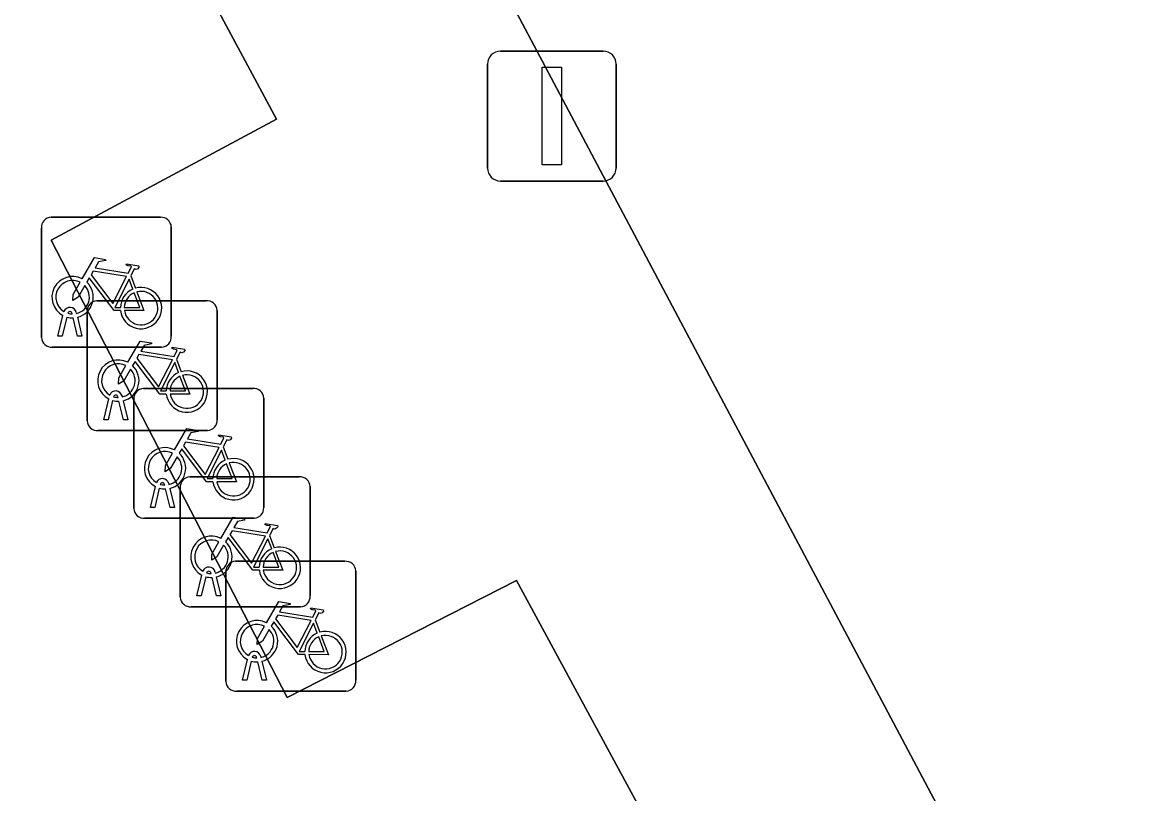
# Model space of a CAD drawing. Extents: x 162879 to 165540, y 384011 to 385181.
# Drawn here: x 163057.71 to 163066.22, y 384164.04 to 384169.98 of the extents above; entities that cross this region are included whole.
import ezdxf

# ---------------------------------------------------------------- set-up
doc = ezdxf.new("R2010")
doc.units = 0
for name, color, linetype in [('IMGEO_Fietsenrek', 7, 'Continuous'), ('IMGEO_Groenvoorziening', 7, 'Continuous'), ('IMGEO_Lichtmast', 7, 'Continuous'), ('IMGEO_Rijbaan_lokaal_open', 7, 'Continuous')]:
    doc.layers.add(name, color=color, linetype=linetype)

msp = doc.modelspace()

# ---------------------------------------------------------------- linework, layer by layer
at = {"layer": 'IMGEO_Fietsenrek'}
for p, q in [((163057.9339, 384168.4775), (163058.7748, 384168.4775)), ((163058.7748, 384168.4775), (163057.9339, 384168.4775)), ((163057.8595, 384167.5529), (163057.8595, 384168.3938)), ((163057.8595, 384168.3938), (163057.8595, 384167.5529)), ((163058.8585, 384168.4031), (163058.8585, 384167.5622)), ((163058.8585, 384167.5622), (163058.8585, 384168.4031)), ((163058.5462, 384168.0272), (163058.5825, 384167.932)), ((163058.2859, 384167.8355), (163059.1268, 384167.8355)), ((163059.1268, 384167.8355), (163058.2859, 384167.8355)), ((163057.9865, 384167.5623), (163058.0248, 384167.7223)), ((163058.0552, 384167.7101), (163058.0199, 384167.5623)), ((163058.0969, 384167.7339), (163058.0959, 384167.7382)), ((163058.138, 384167.5623), (163058.1041, 384167.704)), ((163058.1276, 384167.7454), (163058.1294, 384167.7375)), ((163058.1364, 384167.7083), (163058.1714, 384167.5623)), ((163058.2115, 384166.9109), (163058.2115, 384167.7518)), ((163058.2115, 384167.7518), (163058.2115, 384166.9109)), ((163059.2105, 384167.7611), (163059.2105, 384166.9202)), ((163059.2105, 384166.9202), (163059.2105, 384167.7611)), ((163058.0199, 384167.5623), (163057.9865, 384167.5623)), ((163058.1714, 384167.5623), (163058.138, 384167.5623)), ((163058.7841, 384167.4785), (163057.9432, 384167.4785)), ((163057.9432, 384167.4785), (163058.7841, 384167.4785)), ((163058.8982, 384167.3852), (163058.9345, 384167.29)), ((163058.4489, 384167.0919), (163058.4479, 384167.0962)), ((163058.4796, 384167.1034), (163058.4814, 384167.0955)), ((163058.6449, 384167.1615), (163059.4858, 384167.1615)), ((163059.4858, 384167.1615), (163058.6449, 384167.1615)), ((163059.5695, 384167.0871), (163059.5695, 384166.2462)), ((163059.5695, 384166.2462), (163059.5695, 384167.0871)), ((163058.3385, 384166.9203), (163058.3768, 384167.0803)), ((163058.4072, 384167.0681), (163058.3719, 384166.9203)), ((163058.49, 384166.9203), (163058.4561, 384167.062)), ((163058.4884, 384167.0663), (163058.5234, 384166.9203)), ((163058.5705, 384166.2369), (163058.5705, 384167.0778)), ((163058.5705, 384167.0778), (163058.5705, 384166.2369)), ((163058.3719, 384166.9203), (163058.3385, 384166.9203)), ((163058.5234, 384166.9203), (163058.49, 384166.9203)), ((163059.1361, 384166.8365), (163058.2952, 384166.8365)), ((163058.2952, 384166.8365), (163059.1361, 384166.8365)), ((163059.2572, 384166.7112), (163059.2935, 384166.616)), ((163058.6975, 384166.2463), (163058.7358, 384166.4063)), ((163058.8079, 384166.4179), (163058.8069, 384166.4222)), ((163058.8386, 384166.4294), (163058.8404, 384166.4215)), ((163059.0019, 384166.4805), (163059.8428, 384166.4805)), ((163059.8428, 384166.4805), (163059.0019, 384166.4805)), ((163059.9265, 384166.4061), (163059.9265, 384165.5652)), ((163059.9265, 384165.5652), (163059.9265, 384166.4061)), ((163058.7662, 384166.3941), (163058.7309, 384166.2463)), ((163058.849, 384166.2463), (163058.8151, 384166.388)), ((163058.8474, 384166.3923), (163058.8824, 384166.2463)), ((163058.9275, 384165.5559), (163058.9275, 384166.3968)), ((163058.9275, 384166.3968), (163058.9275, 384165.5559)), ((163058.7309, 384166.2463), (163058.6975, 384166.2463)), ((163058.8824, 384166.2463), (163058.849, 384166.2463)), ((163059.4951, 384166.1625), (163058.6542, 384166.1625)), ((163058.6542, 384166.1625), (163059.4951, 384166.1625)), ((163059.6142, 384166.0302), (163059.6505, 384165.935)), ((163059.3529, 384165.8315), (163060.1938, 384165.8315)), ((163060.1938, 384165.8315), (163059.3529, 384165.8315)), ((163059.0545, 384165.5653), (163059.0928, 384165.7253)), ((163059.1649, 384165.7369), (163059.1639, 384165.7412)), ((163059.1956, 384165.7484), (163059.1974, 384165.7405)), ((163059.2785, 384164.9069), (163059.2785, 384165.7478)), ((163059.2785, 384165.7478), (163059.2785, 384164.9069)), ((163060.2775, 384165.7571), (163060.2775, 384164.9162)), ((163060.2775, 384164.9162), (163060.2775, 384165.7571)), ((163059.1232, 384165.7131), (163059.0879, 384165.5653)), ((163059.206, 384165.5653), (163059.1721, 384165.707)), ((163059.2044, 384165.7113), (163059.2394, 384165.5653)), ((163059.0879, 384165.5653), (163059.0545, 384165.5653)), ((163059.2394, 384165.5653), (163059.206, 384165.5653)), ((163059.8521, 384165.4815), (163059.0112, 384165.4815)), ((163059.0112, 384165.4815), (163059.8521, 384165.4815)), ((163059.9652, 384165.3812), (163060.0015, 384165.286)), ((163059.4055, 384164.9163), (163059.4438, 384165.0763)), ((163059.4742, 384165.0641), (163059.4389, 384164.9163)), ((163059.5159, 384165.0879), (163059.5149, 384165.0922)), ((163059.557, 384164.9163), (163059.5231, 384165.058)), ((163059.5466, 384165.0994), (163059.5484, 384165.0915)), ((163059.5554, 384165.0623), (163059.5904, 384164.9163)), ((163059.4389, 384164.9163), (163059.4055, 384164.9163)), ((163059.5904, 384164.9163), (163059.557, 384164.9163)), ((163060.2031, 384164.8325), (163059.3622, 384164.8325)), ((163059.3622, 384164.8325), (163060.2031, 384164.8325))]:
    msp.add_line(p, q, dxfattribs=at)
for points in [[(163058.1721, 384168.0042), (163058.2668, 384168.1677), (163058.353, 384168.1539), (163058.3547, 384168.1452), (163058.2986, 384168.1343), (163058.2724, 384168.089), (163058.5276, 384168.0482)], [(163058.5276, 384168.0482), (163058.5526, 384168.097), (163058.5475, 384168.101), (163058.5243, 384168.1047), (163058.5116, 384168.1122), (163058.5106, 384168.1153), (163058.5128, 384168.1199), (163058.6076, 384168.1048), (163058.6099, 384168.0945), (163058.6005, 384168.0821), (163058.5881, 384168.0757), (163058.5736, 384168.0819), (163058.5462, 384168.0272)], [(163058.5147, 384168.023), (163058.2579, 384168.064), (163058.2412, 384168.0352), (163058.4082, 384167.8149), (163058.5147, 384168.023)], [(163058.1928, 384167.9517), (163058.1412, 384167.8625), (163058.1013, 384167.8365), (163058.1025, 384167.884), (163058.157, 384167.9782)], [(163058.4678, 384167.7595), (163058.4181, 384167.7596), (163058.2274, 384168.0113), (163058.2084, 384167.9785)], [(163058.5627, 384167.925), (163058.5334, 384168.0018), (163058.424, 384167.7837), (163058.4667, 384167.7836)], [(163058.4967, 384167.7835), (163058.6166, 384167.7833), (163058.5734, 384167.8969)], [(163058.5932, 384167.9038), (163058.6482, 384167.7592), (163058.4981, 384167.7595)], [(163058.5241, 384167.3622), (163058.6188, 384167.5257), (163058.705, 384167.5119), (163058.7067, 384167.5032), (163058.6506, 384167.4923), (163058.6244, 384167.447), (163058.8796, 384167.4062)], [(163058.8796, 384167.4062), (163058.9046, 384167.455), (163058.8995, 384167.459), (163058.8763, 384167.4627), (163058.8636, 384167.4702), (163058.8626, 384167.4733), (163058.8648, 384167.4779), (163058.9596, 384167.4628), (163058.9619, 384167.4525), (163058.9525, 384167.4401), (163058.9401, 384167.4337), (163058.9256, 384167.4399), (163058.8982, 384167.3852)], [(163058.8198, 384167.1175), (163058.7701, 384167.1176), (163058.5794, 384167.3693), (163058.5604, 384167.3365)], [(163058.8667, 384167.381), (163058.6099, 384167.422), (163058.5932, 384167.3932), (163058.7602, 384167.1729), (163058.8667, 384167.381)], [(163058.9147, 384167.283), (163058.8854, 384167.3598), (163058.776, 384167.1417), (163058.8187, 384167.1416)], [(163058.5448, 384167.3097), (163058.4932, 384167.2205), (163058.4533, 384167.1945), (163058.4545, 384167.242), (163058.509, 384167.3362)], [(163058.8487, 384167.1415), (163058.9686, 384167.1413), (163058.9254, 384167.2549)], [(163058.9452, 384167.2618), (163059.0002, 384167.1172), (163058.8501, 384167.1175)], [(163058.8831, 384166.6882), (163058.9778, 384166.8517), (163059.064, 384166.8379), (163059.0657, 384166.8292), (163059.0096, 384166.8183), (163058.9834, 384166.773), (163059.2386, 384166.7322)], [(163059.2257, 384166.707), (163058.9689, 384166.748), (163058.9522, 384166.7192), (163059.1192, 384166.4989), (163059.2257, 384166.707)], [(163059.2386, 384166.7322), (163059.2636, 384166.781), (163059.2585, 384166.785), (163059.2353, 384166.7887), (163059.2226, 384166.7962), (163059.2216, 384166.7993), (163059.2238, 384166.8039), (163059.3186, 384166.7888), (163059.3209, 384166.7785), (163059.3115, 384166.7661), (163059.2991, 384166.7597), (163059.2846, 384166.7659), (163059.2572, 384166.7112)], [(163058.9038, 384166.6357), (163058.8522, 384166.5465), (163058.8123, 384166.5205), (163058.8135, 384166.568), (163058.868, 384166.6622)], [(163059.1788, 384166.4435), (163059.1291, 384166.4436), (163058.9384, 384166.6953), (163058.9194, 384166.6625)], [(163059.2737, 384166.609), (163059.2444, 384166.6858), (163059.135, 384166.4677), (163059.1777, 384166.4676)], [(163059.2077, 384166.4675), (163059.3276, 384166.4673), (163059.2844, 384166.5809)], [(163059.3042, 384166.5878), (163059.3592, 384166.4432), (163059.2091, 384166.4435)], [(163059.2401, 384166.0072), (163059.3348, 384166.1707), (163059.421, 384166.1569), (163059.4227, 384166.1482), (163059.3666, 384166.1373), (163059.3404, 384166.092), (163059.5956, 384166.0512)], [(163059.5827, 384166.026), (163059.3259, 384166.067), (163059.3092, 384166.0382), (163059.4762, 384165.8179), (163059.5827, 384166.026)], [(163059.5956, 384166.0512), (163059.6206, 384166.1), (163059.6155, 384166.104), (163059.5923, 384166.1077), (163059.5796, 384166.1152), (163059.5786, 384166.1183), (163059.5808, 384166.1229), (163059.6756, 384166.1078), (163059.6779, 384166.0975), (163059.6685, 384166.0851), (163059.6561, 384166.0787), (163059.6416, 384166.0849), (163059.6142, 384166.0302)], [(163059.2608, 384165.9547), (163059.2092, 384165.8655), (163059.1693, 384165.8395), (163059.1705, 384165.887), (163059.225, 384165.9812)], [(163059.5358, 384165.7625), (163059.4861, 384165.7626), (163059.2954, 384166.0143), (163059.2764, 384165.9815)], [(163059.6307, 384165.928), (163059.6014, 384166.0048), (163059.492, 384165.7867), (163059.5347, 384165.7866)], [(163059.5647, 384165.7865), (163059.6846, 384165.7863), (163059.6414, 384165.8999)], [(163059.6612, 384165.9068), (163059.7162, 384165.7622), (163059.5661, 384165.7625)], [(163059.5911, 384165.3582), (163059.6858, 384165.5217), (163059.772, 384165.5079), (163059.7737, 384165.4992), (163059.7176, 384165.4883), (163059.6914, 384165.443), (163059.9466, 384165.4022)], [(163059.9466, 384165.4022), (163059.9716, 384165.451), (163059.9665, 384165.455), (163059.9433, 384165.4587), (163059.9306, 384165.4662), (163059.9296, 384165.4693), (163059.9318, 384165.4739), (163060.0266, 384165.4588), (163060.0289, 384165.4485), (163060.0195, 384165.4361), (163060.0071, 384165.4297), (163059.9926, 384165.4359), (163059.9652, 384165.3812)], [(163059.9337, 384165.377), (163059.6769, 384165.418), (163059.6602, 384165.3892), (163059.8272, 384165.1689), (163059.9337, 384165.377)], [(163059.6118, 384165.3057), (163059.5602, 384165.2165), (163059.5203, 384165.1905), (163059.5215, 384165.238), (163059.576, 384165.3322)], [(163059.8868, 384165.1135), (163059.8371, 384165.1136), (163059.6464, 384165.3653), (163059.6274, 384165.3325)], [(163059.9817, 384165.279), (163059.9524, 384165.3558), (163059.843, 384165.1377), (163059.8857, 384165.1376)], [(163059.9157, 384165.1375), (163060.0356, 384165.1373), (163059.9924, 384165.2509)], [(163060.0122, 384165.2578), (163060.0672, 384165.1132), (163059.9171, 384165.1135)]]:
    msp.add_lwpolyline(points, dxfattribs=at)
for centre, radius, start, end in [((163057.9372, 384168.3996), 0.0779, 92.4484, 184.28452), ((163057.9372, 384168.3996), 0.0779, 92.4484, 184.28452), ((163058.7806, 384168.3998), 0.0779, 2.4484, 94.28452), ((163058.7806, 384168.3998), 0.0779, 2.4484, 94.28452), ((163058.0991, 384167.8629), 0.159, 62.67661, 242.13685), ((163058.0991, 384167.8629), 0.129, 63.31916, 238.90302), ((163058.0991, 384167.8629), 0.129, 283.60429, 43.43025), ((163058.0991, 384167.8629), 0.159, 283.5766, 46.60424), ((163058.6257, 384167.7789), 0.159, 187.0065, 105.77075), ((163058.6257, 384167.7789), 0.159, 113.3408, 178.32165), ((163058.6257, 384167.7789), 0.129, 113.92302, 177.95563), ((163058.6257, 384167.7789), 0.129, 188.67146, 104.58832), ((163058.0789, 384167.7343), 0.0499, 12.8025, 158.69338), ((163058.2892, 384167.7576), 0.0779, 92.4484, 184.28452), ((163058.2892, 384167.7576), 0.0779, 92.4484, 184.28452), ((163059.1326, 384167.7578), 0.0779, 2.4484, 94.28452), ((163059.1326, 384167.7578), 0.0779, 2.4484, 94.28452), ((163058.0991, 384167.8629), 0.159, 253.99666, 271.78671), ((163058.0789, 384167.7343), 0.0174, 12.8025, 163.45023), ((163058.0991, 384167.8629), 0.129, 253.41502, 269.02044), ((163057.9374, 384167.5562), 0.0779, 182.4484, 274.28452), ((163057.9374, 384167.5562), 0.0779, 182.4484, 274.28452), ((163058.7808, 384167.5564), 0.0779, 272.4484, 4.28452), ((163058.7808, 384167.5564), 0.0779, 272.4484, 4.28452), ((163058.4511, 384167.2209), 0.159, 62.67661, 242.13685), ((163058.4511, 384167.2209), 0.129, 63.31916, 238.90302), ((163058.4511, 384167.2209), 0.129, 283.60429, 43.43025), ((163058.4511, 384167.2209), 0.159, 283.5766, 46.60424), ((163058.9777, 384167.1369), 0.159, 113.3408, 178.32165), ((163058.9777, 384167.1369), 0.159, 187.0065, 105.77075), ((163058.9777, 384167.1369), 0.129, 113.92302, 177.95563), ((163058.9777, 384167.1369), 0.129, 188.67146, 104.58832), ((163058.4309, 384167.0923), 0.0499, 12.8025, 158.69338), ((163058.4309, 384167.0923), 0.0174, 12.8025, 163.45023), ((163058.4511, 384167.2209), 0.129, 253.41502, 269.02044), ((163058.6482, 384167.0836), 0.0779, 92.4484, 184.28452), ((163058.6482, 384167.0836), 0.0779, 92.4484, 184.28452), ((163059.4916, 384167.0838), 0.0779, 2.4484, 94.28452), ((163059.4916, 384167.0838), 0.0779, 2.4484, 94.28452), ((163058.4511, 384167.2209), 0.159, 253.99666, 271.78671), ((163059.1328, 384166.9144), 0.0779, 272.4484, 4.28452), ((163059.1328, 384166.9144), 0.0779, 272.4484, 4.28452), ((163058.2894, 384166.9142), 0.0779, 182.4484, 274.28452), ((163058.2894, 384166.9142), 0.0779, 182.4484, 274.28452), ((163058.8101, 384166.5469), 0.159, 62.67661, 242.13685), ((163058.8101, 384166.5469), 0.129, 63.31916, 238.90302), ((163058.8101, 384166.5469), 0.159, 283.5766, 46.60424), ((163058.8101, 384166.5469), 0.129, 283.60429, 43.43025), ((163059.3367, 384166.4629), 0.159, 113.3408, 178.32165), ((163059.3367, 384166.4629), 0.159, 187.0065, 105.77075), ((163059.3367, 384166.4629), 0.129, 113.92302, 177.95563), ((163059.3367, 384166.4629), 0.129, 188.67146, 104.58832), ((163058.7899, 384166.4183), 0.0499, 12.8025, 158.69338), ((163058.7899, 384166.4183), 0.0174, 12.8025, 163.45023), ((163058.8101, 384166.5469), 0.129, 253.41502, 269.02044), ((163059.0052, 384166.4026), 0.0779, 92.4484, 184.28452), ((163059.0052, 384166.4026), 0.0779, 92.4484, 184.28452), ((163059.8486, 384166.4028), 0.0779, 2.4484, 94.28452), ((163059.8486, 384166.4028), 0.0779, 2.4484, 94.28452), ((163058.8101, 384166.5469), 0.159, 253.99666, 271.78671), ((163058.6484, 384166.2402), 0.0779, 182.4484, 274.28452), ((163058.6484, 384166.2402), 0.0779, 182.4484, 274.28452), ((163059.4918, 384166.2404), 0.0779, 272.4484, 4.28452), ((163059.4918, 384166.2404), 0.0779, 272.4484, 4.28452), ((163059.1671, 384165.8659), 0.159, 62.67661, 242.13685), ((163059.1671, 384165.8659), 0.129, 63.31916, 238.90302), ((163059.1671, 384165.8659), 0.159, 283.5766, 46.60424), ((163059.1671, 384165.8659), 0.129, 283.60429, 43.43025), ((163059.6937, 384165.7819), 0.159, 113.3408, 178.32165), ((163059.6937, 384165.7819), 0.159, 187.0065, 105.77075), ((163059.6937, 384165.7819), 0.129, 113.92302, 177.95563), ((163059.6937, 384165.7819), 0.129, 188.67146, 104.58832), ((163059.3562, 384165.7536), 0.0779, 92.4484, 184.28452), ((163059.3562, 384165.7536), 0.0779, 92.4484, 184.28452), ((163060.1996, 384165.7538), 0.0779, 2.4484, 94.28452), ((163060.1996, 384165.7538), 0.0779, 2.4484, 94.28452), ((163059.1469, 384165.7373), 0.0499, 12.8025, 158.69338), ((163059.1469, 384165.7373), 0.0174, 12.8025, 163.45023), ((163059.1671, 384165.8659), 0.129, 253.41502, 269.02044), ((163059.1671, 384165.8659), 0.159, 253.99666, 271.78671), ((163059.0054, 384165.5592), 0.0779, 182.4484, 274.28452), ((163059.0054, 384165.5592), 0.0779, 182.4484, 274.28452), ((163059.8488, 384165.5594), 0.0779, 272.4484, 4.28452), ((163059.8488, 384165.5594), 0.0779, 272.4484, 4.28452), ((163059.5181, 384165.2169), 0.159, 62.67661, 242.13685), ((163059.5181, 384165.2169), 0.129, 63.31916, 238.90302), ((163059.5181, 384165.2169), 0.129, 283.60429, 43.43025), ((163059.5181, 384165.2169), 0.159, 283.5766, 46.60424), ((163060.0447, 384165.1329), 0.159, 113.3408, 178.32165), ((163060.0447, 384165.1329), 0.159, 187.0065, 105.77075), ((163060.0447, 384165.1329), 0.129, 113.92302, 177.95563), ((163060.0447, 384165.1329), 0.129, 188.67146, 104.58832), ((163059.4979, 384165.0883), 0.0499, 12.8025, 158.69338), ((163059.5181, 384165.2169), 0.159, 253.99666, 271.78671), ((163059.4979, 384165.0883), 0.0174, 12.8025, 163.45023), ((163059.5181, 384165.2169), 0.129, 253.41502, 269.02044), ((163059.3564, 384164.9102), 0.0779, 182.4484, 274.28452), ((163059.3564, 384164.9102), 0.0779, 182.4484, 274.28452), ((163060.1998, 384164.9104), 0.0779, 272.4484, 4.28452), ((163060.1998, 384164.9104), 0.0779, 272.4484, 4.28452)]:
    msp.add_arc(centre, radius, start, end, dxfattribs=at)
at = {"layer": 'IMGEO_Groenvoorziening'}
for points in [[(163080.048, 384198.225), (163053.853, 384184.48), (163067.382, 384158.999), (163093.542, 384172.882), (163094.565, 384170.805), (163101.195, 384158.277), (163100.648, 384157.988), (163101.839, 384155.875), (163076.172, 384142.348), (163082.929, 384129.591), (163083.846, 384127.811), (163085.723, 384124.303), (163069.383, 384115.626), (163064.419, 384125.025), (163037.943, 384111.038)], [(163051.597, 384171.7), (163053.459, 384168.191), (163051.693, 384167.261), (163052.594, 384165.512), (163054.387, 384166.42), (163056.23, 384162.878), (163054.499, 384161.962), (163055.394, 384160.217), (163057.151, 384161.127), (163059.018, 384157.571), (163057.28, 384156.673), (163058.189, 384154.914), (163065.193, 384158.642), (163064.329, 384160.373), (163062.574, 384159.446), (163060.723, 384163.007), (163062.462, 384163.932), (163061.515, 384165.685), (163059.75, 384164.783), (163057.934, 384168.301), (163059.667, 384169.233), (163058.726, 384170.986)]]:
    msp.add_lwpolyline(points, dxfattribs=at)
at = {"layer": 'IMGEO_Lichtmast'}
for p, q in [((163061.3911, 384169.7555), (163062.1809, 384169.7555)), ((163062.1809, 384169.7555), (163061.3911, 384169.7555)), ((163061.2911, 384168.8565), (163061.2911, 384169.6555)), ((163061.2911, 384169.6555), (163061.2911, 384168.8565)), ((163062.2809, 384169.6555), (163062.2809, 384168.8565)), ((163062.2809, 384168.8565), (163062.2809, 384169.6555)), ((163062.1809, 384168.7565), (163061.3911, 384168.7565)), ((163061.3911, 384168.7565), (163062.1809, 384168.7565))]:
    msp.add_line(p, q, dxfattribs=at)
msp.add_lwpolyline([(163061.711, 384169.631), (163061.861, 384169.631), (163061.861, 384168.881), (163061.711, 384168.881), (163061.711, 384169.631)], dxfattribs=at)
for centre, start, end in [((163061.3911, 384169.6555), 90, 180), ((163061.3911, 384169.6555), 90, 180), ((163062.1809, 384169.6555), 0, 90), ((163062.1809, 384169.6555), 360, 90), ((163061.3911, 384168.8565), 180, 270), ((163061.3911, 384168.8565), 180, 270), ((163062.1809, 384168.8565), 270, 0), ((163062.1809, 384168.8565), 270, 0)]:
    msp.add_arc(centre, 0.1, start, end, dxfattribs=at)
at = {"layer": 'IMGEO_Rijbaan_lokaal_open'}
for points in [[(163093.542, 384172.882), (163067.382, 384158.999), (163053.853, 384184.48), (163080.048, 384198.225)], [(163058.726, 384170.986), (163059.667, 384169.233), (163057.934, 384168.301), (163059.75, 384164.783), (163061.515, 384165.685), (163062.462, 384163.932), (163060.723, 384163.007), (163062.574, 384159.446), (163064.329, 384160.373), (163065.193, 384158.642), (163058.189, 384154.914), (163057.28, 384156.673), (163059.018, 384157.571), (163057.151, 384161.127), (163055.394, 384160.217), (163054.499, 384161.962), (163056.23, 384162.878), (163054.387, 384166.42), (163052.594, 384165.512), (163051.693, 384167.261), (163053.459, 384168.191), (163051.597, 384171.7)]]:
    msp.add_lwpolyline(points, dxfattribs=at)

doc.saveas('drawing.dxf')
